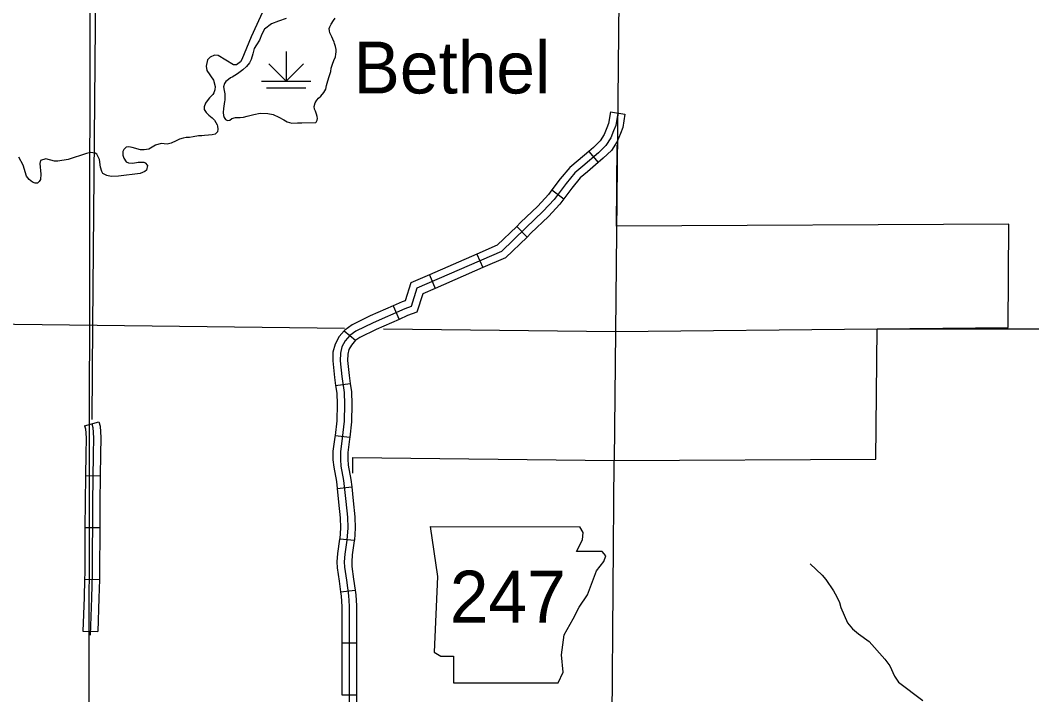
# Model space of a CAD drawing. Extents: x 1374139 to 1377472, y 1168351 to 1170484.
# Drawn here: x 1375369.3 to 1375575, y 1168908.1 to 1169045.3 of the extents above; entities that cross this region are included whole.
import ezdxf

# ---------------------------------------------------------------- set-up
doc = ezdxf.new("R2010")
doc.units = 0
doc.layers.add('Default', color=7, linetype='Continuous')

msp = doc.modelspace()

# ---------------------------------------------------------------- linework, layer by layer
at = {"layer": 'Default'}
for p, q in [((1375423.38, 1169038.9), (1375423.38, 1169032.9)), ((1375423.38, 1169032.9), (1375419.85, 1169036.43)), ((1375423.38, 1169032.9), (1375426.92, 1169036.43)), ((1375418.38, 1169032.9), (1375428.38, 1169032.9)), ((1375419.38, 1169031.53), (1375427.38, 1169031.53)), ((1375489.31, 1169026.63), (1375492.27, 1169026.17)), ((1375484.9, 1169018.6), (1375486.85, 1169016.32)), ((1375477.43, 1169010.75), (1375479.82, 1169008.95)), ((1375470.26, 1169003.34), (1375472.35, 1169001.18)), ((1375462.17, 1168997.71), (1375463.37, 1168994.96)), ((1375452.49, 1168993.49), (1375453.68, 1168990.74)), ((1375445.16, 1168987.19), (1375446.36, 1168984.44)), ((1375435.17, 1168982.12), (1375437.46, 1168980.18)), ((1375543.6, 1168982.49), (1376001.26, 1168982.5)), ((1375433.43, 1168970.97), (1375436.4, 1168971.39)), ((1375382.38, 1168962.78), (1375385.27, 1168963.6)), ((1375433.32, 1168960.82), (1375436.3, 1168960.49)), ((1375488.68, 1168771.37), (1375490.09, 1168955.73)), ((1375382.55, 1168952.68), (1375385.55, 1168952.64)), ((1375433.73, 1168950.03), (1375436.71, 1168950.35)), ((1375382.45, 1168942.11), (1375385.45, 1168942.09)), ((1375452.65, 1168942.29), (1375454.17, 1168932.14)), ((1375483.78, 1168941.1), (1375483.08, 1168942.27)), ((1375483.61, 1168939.58), (1375483.78, 1168941.1)), ((1375434.25, 1168939.77), (1375437.24, 1168939.56)), ((1375482.43, 1168937.21), (1375483.61, 1168939.58)), ((1375487.67, 1168937.21), (1375482.43, 1168937.21)), ((1375488.35, 1168936.37), (1375487.67, 1168937.21)), ((1375488.01, 1168935.18), (1375488.35, 1168936.37)), ((1375486.49, 1168933.32), (1375488.01, 1168935.18)), ((1375485.64, 1168931.12), (1375486.49, 1168933.32)), ((1375382.37, 1168931.58), (1375385.37, 1168931.51)), ((1375454.17, 1168932.14), (1375453.5, 1168916.74)), ((1375484.63, 1168928.42), (1375485.64, 1168931.12)), ((1375434.42, 1168928.99), (1375437.39, 1168929.39)), ((1375482.94, 1168925.88), (1375484.63, 1168928.42)), ((1375481.75, 1168923.51), (1375482.94, 1168925.88)), ((1375479.89, 1168920.29), (1375481.75, 1168923.51)), ((1375382.04, 1168921.04), (1375385.04, 1168920.94)), ((1375479.38, 1168916.23), (1375479.89, 1168920.29)), ((1375434.66, 1168918.65), (1375437.66, 1168918.65)), ((1375453.5, 1168916.74), (1375454.85, 1168915.9)), ((1375454.85, 1168915.9), (1375457.39, 1168915.9)), ((1375457.39, 1168915.9), (1375457.39, 1168910.48)), ((1375479.72, 1168912.68), (1375479.38, 1168916.23)), ((1375478.71, 1168910.48), (1375479.72, 1168912.68)), ((1375457.39, 1168910.48), (1375478.71, 1168910.48)), ((1375434.68, 1168908.08), (1375437.68, 1168908.09))]:
    msp.add_line(p, q, dxfattribs=at)
for points in [[(1375383.98, 1169406.95), (1375383.06, 1168771.77)], [(1375494.61, 1169406.65), (1375490.34, 1168981.95)], [(1375384.93, 1169089.73), (1375383.97, 1168983.24), (1375383.83, 1168964.05)], [(1375418.89, 1169047.67), (1375416.25, 1169041.87), (1375414.37, 1169037.28), (1375414.1, 1169036.84), (1375413.27, 1169036.19), (1375412.65, 1169036.2), (1375409.55, 1169038.11), (1375408.8, 1169038.15), (1375407.93, 1169037.77), (1375407.35, 1169037.19), (1375407.08, 1169035.92), (1375407.24, 1169035.04), (1375408.59, 1169033.09), (1375408.96, 1169031.77), (1375408.88, 1169031.13)], [(1375423.34, 1169045.64), (1375421.79, 1169045.1), (1375420.39, 1169044.52), (1375418.96, 1169043.43), (1375418.42, 1169042.42), (1375417.95, 1169041.19), (1375417.32, 1169040.3), (1375416.85, 1169039.51), (1375416.6, 1169038.41), (1375416.27, 1169037.28), (1375415.92, 1169036.59), (1375415.27, 1169035.89), (1375414.53, 1169035.2), (1375413.48, 1169034.38), (1375412.37, 1169033.71), (1375412.05, 1169033.53), (1375411.62, 1169033.2), (1375411.12, 1169032.79), (1375410.86, 1169032.39), (1375410.65, 1169031.71), (1375410.74, 1169031.01), (1375410.91, 1169030.31), (1375410.88, 1169029.04), (1375410.84, 1169028.72), (1375410.77, 1169028.26), (1375410.6, 1169027.33), (1375410.53, 1169026.53), (1375410.59, 1169025.89), (1375410.74, 1169025.47), (1375411.04, 1169025.11), (1375411.44, 1169024.9), (1375411.88, 1169024.96), (1375412.3, 1169025.27), (1375413.06, 1169025.51), (1375413.98, 1169025.48), (1375414.68, 1169025.55), (1375415.47, 1169025.74), (1375416.77, 1169026.13), (1375418.09, 1169026.39), (1375419.63, 1169026.3), (1375420.75, 1169026.11), (1375421.89, 1169025.56), (1375422.86, 1169025.01), (1375423.58, 1169024.6), (1375424.53, 1169024.33), (1375425.65, 1169024.38), (1375426.53, 1169024.39), (1375429.38, 1169024.46), (1375429.46, 1169024.52), (1375429.68, 1169024.94), (1375429.72, 1169025.28), (1375429.65, 1169025.72), (1375429.57, 1169026.16), (1375429.34, 1169026.76), (1375429.14, 1169027.22), (1375429.03, 1169027.72), (1375429.26, 1169028.49)], [(1375432.97, 1169045.23), (1375433.32, 1169045.68)], [(1375429.26, 1169028.49), (1375429.6, 1169029.05), (1375429.97, 1169029.42), (1375430.45, 1169029.8), (1375431.06, 1169030.55), (1375431.41, 1169031.26), (1375431.6, 1169032.02), (1375431.81, 1169032.97), (1375432.12, 1169033.81), (1375432.45, 1169034.82), (1375432.55, 1169035.5), (1375432.76, 1169036.35), (1375433.07, 1169037.07), (1375433.38, 1169037.86), (1375433.49, 1169038.36), (1375433.53, 1169038.82), (1375433.52, 1169039.34), (1375433.42, 1169039.94), (1375433.23, 1169040.54), (1375433.15, 1169040.82), (1375432.88, 1169041.42), (1375432.66, 1169041.9), (1375432.23, 1169042.74), (1375432.16, 1169043.1), (1375432.12, 1169043.61)], [(1375432.12, 1169043.61), (1375432.27, 1169043.96), (1375432.55, 1169044.49), (1375432.97, 1169045.23)], [(1375408.88, 1169031.13), (1375408.63, 1169030.48), (1375408.43, 1169030.2), (1375408.15, 1169029.88), (1375407.76, 1169029.51), (1375407.28, 1169028.9), (1375406.97, 1169028.4), (1375406.68, 1169027.63), (1375406.72, 1169027.15), (1375407.11, 1169026.52), (1375407.65, 1169025.96), (1375408.32, 1169025.45), (1375408.78, 1169024.97), (1375409.35, 1169024.01), (1375409.4, 1169023.71), (1375409.48, 1169023.15), (1375409.39, 1169022.55), (1375408.9, 1169022.08), (1375408.32, 1169021.98), (1375407.58, 1169021.89), (1375406.76, 1169021.84), (1375406.22, 1169021.79), (1375405.56, 1169021.73), (1375404.44, 1169021.53), (1375403.7, 1169021.45), (1375403, 1169021.4), (1375402.39, 1169021.31), (1375401.69, 1169021.09), (1375401.01, 1169020.76)], [(1375490.79, 1169026.4), (1375490.39, 1169023.85), (1375489.97, 1169022.8), (1375489.38, 1169021.33), (1375488.37, 1169019.77), (1375486.86, 1169018.3), (1375483.71, 1169015.61), (1375482.11, 1169014.26), (1375480.3, 1169012.07), (1375477.86, 1169008.84), (1375475.63, 1169006.44), (1375472.1, 1169003.03), (1375467.14, 1168998.24), (1375449.94, 1168990.75), (1375448.77, 1168987.05), (1375447.51, 1168986.58), (1375441.07, 1168983.76), (1375437.54, 1168982.04), (1375436.32, 1168981.16), (1375435.4, 1168980.06), (1375434.72, 1168978.84), (1375434.39, 1168977.54), (1375434.35, 1168976.02), (1375434.68, 1168972.83), (1375435.15, 1168969.55), (1375435.23, 1168967.21), (1375435.15, 1168963.72), (1375434.77, 1168960.27), (1375434.39, 1168957.49), (1375434.39, 1168955.94), (1375434.51, 1168954.55), (1375435.06, 1168951.65), (1375435.52, 1168947.39), (1375435.82, 1168944.2), (1375435.9, 1168942.01), (1375435.73, 1168939.53), (1375435.27, 1168936.67), (1375435.19, 1168935.11), (1375435.23, 1168934.06), (1375435.61, 1168931.41), (1375436.03, 1168928.3), (1375436.16, 1168926.11), (1375436.16, 1168917.82), (1375436.19, 1168906.55)], [(1375489.31, 1169026.63), (1375488.94, 1169024.25), (1375488.58, 1169023.36), (1375488.04, 1169022.02), (1375487.21, 1169020.73), (1375485.85, 1169019.41), (1375484.9, 1169018.6)], [(1375492.27, 1169026.17), (1375491.85, 1169023.45), (1375491.36, 1169022.24), (1375490.72, 1169020.64), (1375489.54, 1169018.81), (1375487.87, 1169017.19), (1375486.85, 1169016.32)], [(1375401.01, 1169020.76), (1375399.97, 1169020.25), (1375399.16, 1169020.09), (1375397.95, 1169020.2), (1375396.82, 1169019.89), (1375395.42, 1169019.06), (1375394.52, 1169018.89), (1375393.76, 1169018.94), (1375392.03, 1169019.42), (1375391.35, 1169019.52), (1375390.85, 1169019.47), (1375390.32, 1169018.99), (1375390.15, 1169018.57), (1375390.13, 1169017.82), (1375390.35, 1169017.19), (1375390.82, 1169016.5), (1375391.33, 1169016.25), (1375392.17, 1169016.19), (1375393.25, 1169016.39), (1375394.41, 1169016.38), (1375394.71, 1169016.27), (1375395.18, 1169015.76), (1375394.97, 1169014.79), (1375394.63, 1169014.54), (1375393.65, 1169014.08), (1375389.3, 1169013.53), (1375387.76, 1169013.51), (1375386.89, 1169013.71), (1375386.1, 1169014.11), (1375385.85, 1169014.53), (1375385.59, 1169015.4), (1375385.41, 1169016.96), (1375384.87, 1169018.01), (1375384.52, 1169018.23), (1375383.54, 1169018.34), (1375382.74, 1169018.16), (1375379.01, 1169016.95), (1375376.9, 1169016.59), (1375376.24, 1169016.62), (1375374.51, 1169017.08), (1375373.42, 1169016.73), (1375373.29, 1169016.14), (1375373.49, 1169013.94), (1375373.37, 1169012.85), (1375373.16, 1169012.47), (1375372.77, 1169012.14), (1375372.35, 1169012.11), (1375371.79, 1169012.35), (1375371.09, 1169012.86), (1375370.54, 1169013.57), (1375369.86, 1169015.78), (1375369.02, 1169017.44)], [(1375570.23, 1168982.76), (1375570.37, 1169003.8), (1375490.56, 1169003.4), (1375490.72, 1169019.89)], [(1375484.9, 1169018.6), (1375482.74, 1169016.75), (1375481.04, 1169015.32), (1375479.12, 1169013), (1375477.43, 1169010.75)], [(1375486.85, 1169016.32), (1375484.68, 1169014.46), (1375483.18, 1169013.2), (1375481.48, 1169011.15), (1375479.82, 1169008.95)], [(1375477.43, 1169010.75), (1375476.71, 1169009.8), (1375474.56, 1169007.49), (1375471.06, 1169004.11), (1375470.26, 1169003.34)], [(1375479.82, 1169008.95), (1375479.01, 1169007.87), (1375476.7, 1169005.39), (1375473.14, 1169001.95), (1375472.35, 1169001.18)], [(1375470.26, 1169003.34), (1375466.29, 1168999.5), (1375462.17, 1168997.71)], [(1375472.35, 1169001.18), (1375467.99, 1168996.97), (1375463.37, 1168994.96)], [(1375462.17, 1168997.71), (1375452.49, 1168993.49)], [(1375463.37, 1168994.96), (1375453.68, 1168990.74)], [(1375452.49, 1168993.49), (1375448.72, 1168991.85), (1375447.56, 1168988.2), (1375446.95, 1168987.98), (1375445.16, 1168987.19)], [(1375453.68, 1168990.74), (1375451.17, 1168989.64), (1375449.97, 1168985.89), (1375448.07, 1168985.19), (1375446.36, 1168984.44)], [(1375445.16, 1168987.19), (1375440.44, 1168985.13), (1375436.77, 1168983.33), (1375435.29, 1168982.26), (1375435.17, 1168982.12)], [(1375194.73, 1168985.54), (1375435.2, 1168982.62)], [(1375446.36, 1168984.44), (1375441.7, 1168982.4), (1375438.32, 1168980.75), (1375437.35, 1168980.05), (1375437.46, 1168980.18)], [(1375435.17, 1168982.12), (1375434.16, 1168980.92), (1375433.32, 1168979.4), (1375432.89, 1168977.75), (1375432.84, 1168975.97), (1375433.19, 1168972.64), (1375433.43, 1168970.97)], [(1375436.91, 1168953.12), (1375436.94, 1168956.31), (1375490.09, 1168955.73), (1375543.28, 1168956.01), (1375543.6, 1168982.49), (1375570.23, 1168982.76)], [(1375443.14, 1168982.52), (1375490.34, 1168981.95)], [(1375490.34, 1168981.95), (1375490.09, 1168955.73)], [(1375490.34, 1168981.95), (1375543.6, 1168982.49)], [(1375437.46, 1168980.18), (1375436.64, 1168979.21), (1375436.13, 1168978.28), (1375435.88, 1168977.33), (1375435.85, 1168976.08), (1375436.17, 1168973.01), (1375436.4, 1168971.39)], [(1375436.4, 1168971.39), (1375436.64, 1168969.68), (1375436.73, 1168967.22), (1375436.64, 1168963.62), (1375436.3, 1168960.49)], [(1375433.43, 1168970.97), (1375433.65, 1168969.41), (1375433.73, 1168967.2), (1375433.65, 1168963.82), (1375433.32, 1168960.82)], [(1375383.82, 1168963.19), (1375384.03, 1168962.45), (1375384.16, 1168960.36), (1375384.11, 1168956.94), (1375383.98, 1168947.23), (1375383.91, 1168932.8), (1375383.78, 1168927.79), (1375383.52, 1168920.18)], [(1375385.27, 1168963.6), (1375385.52, 1168962.71), (1375385.66, 1168960.39), (1375385.61, 1168956.92), (1375385.55, 1168952.64)], [(1375382.38, 1168962.78), (1375382.55, 1168962.2), (1375382.66, 1168960.33), (1375382.61, 1168956.96), (1375382.55, 1168952.68)], [(1375433.32, 1168960.82), (1375433.28, 1168960.45), (1375432.89, 1168957.6), (1375432.89, 1168955.87), (1375433.03, 1168954.34), (1375433.58, 1168951.43), (1375433.73, 1168950.03)], [(1375436.3, 1168960.49), (1375436.26, 1168960.09), (1375435.89, 1168957.39), (1375435.89, 1168956.01), (1375436, 1168954.76), (1375436.55, 1168951.87), (1375436.71, 1168950.35)], [(1375382.55, 1168952.68), (1375382.48, 1168947.24), (1375382.45, 1168942.11)], [(1375385.55, 1168952.64), (1375385.48, 1168947.22), (1375385.45, 1168942.09)], [(1375433.73, 1168950.03), (1375434.03, 1168947.24), (1375434.32, 1168944.1), (1375434.4, 1168942.03), (1375434.25, 1168939.77)], [(1375436.71, 1168950.35), (1375437.02, 1168947.54), (1375437.32, 1168944.3), (1375437.4, 1168941.99), (1375437.24, 1168939.56)], [(1375382.45, 1168942.11), (1375382.41, 1168932.82), (1375382.37, 1168931.58)], [(1375385.45, 1168942.09), (1375385.41, 1168932.78), (1375385.37, 1168931.51)], [(1375452.65, 1168942.29), (1375483.08, 1168942.27)], [(1375434.25, 1168939.77), (1375434.24, 1168939.7), (1375433.78, 1168936.83), (1375433.69, 1168935.12), (1375433.73, 1168933.92), (1375434.12, 1168931.2), (1375434.42, 1168928.99)], [(1375437.24, 1168939.56), (1375437.23, 1168939.36), (1375436.77, 1168936.51), (1375436.69, 1168935.1), (1375436.73, 1168934.2), (1375437.09, 1168931.62), (1375437.39, 1168929.39)], [(1375529.94, 1168934.68), (1375532.36, 1168932.39), (1375533.12, 1168931.52), (1375534.66, 1168929.23), (1375535.39, 1168928.01), (1375535.9, 1168926.82), (1375536.18, 1168925.86), (1375537.56, 1168922.68), (1375538.55, 1168921.46), (1375539.79, 1168920.45), (1375541.95, 1168918.92), (1375545.16, 1168915.33), (1375546.14, 1168914), (1375547.11, 1168911.88), (1375547.9, 1168910.66), (1375552.85, 1168906.91)], [(1375382.37, 1168931.58), (1375382.28, 1168927.84), (1375382.04, 1168921.04)], [(1375385.37, 1168931.51), (1375385.28, 1168927.75), (1375385.04, 1168920.94)], [(1375434.42, 1168928.99), (1375434.53, 1168928.15), (1375434.66, 1168926.06), (1375434.66, 1168918.65)], [(1375437.39, 1168929.39), (1375437.52, 1168928.44), (1375437.66, 1168926.15), (1375437.66, 1168918.65)], [(1375434.66, 1168918.65), (1375434.66, 1168917.82), (1375434.68, 1168908.08)], [(1375437.66, 1168918.65), (1375437.66, 1168917.82), (1375437.68, 1168908.09)], [(1375437.68, 1168908.09), (1375437.69, 1168906.53), (1375437.64, 1168903.93)]]:
    msp.add_lwpolyline(points, dxfattribs=at)

# ---------------------------------------------------------------- texts
for s, p in [('Bethel', (1375437.07, 1169030.38)), ('247', (1375456.66, 1168922.76))]:
    msp.add_text(s, height=10.56, dxfattribs=at).set_placement(p)

doc.saveas('drawing.dxf')
